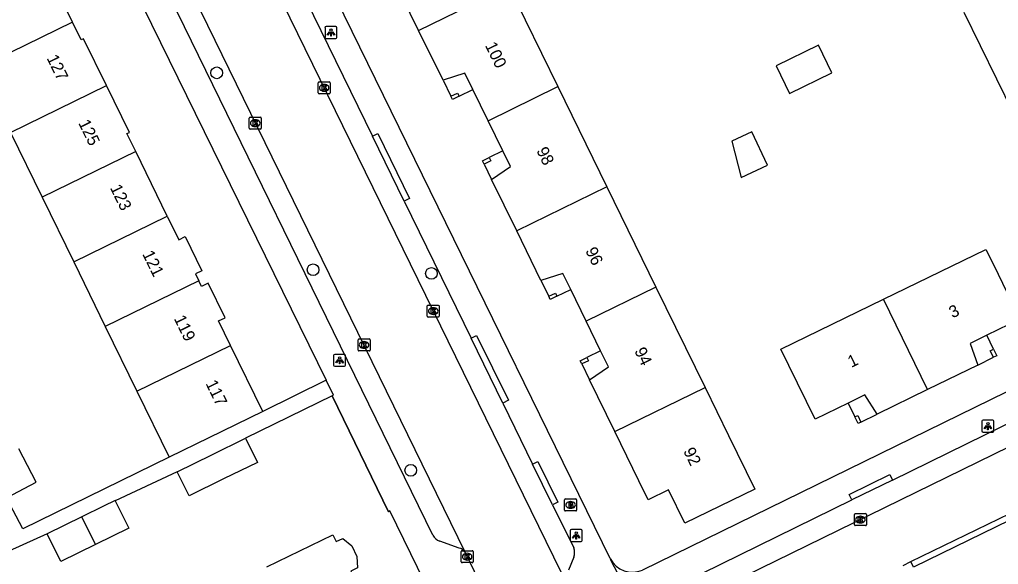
# Model space of a CAD drawing. Extents: x 160457 to 162082, y 388340 to 389736.
# Drawn here: x 161331.4 to 161413.1, y 388636.4 to 388681.9 of the extents above; entities that cross this region are included whole.
import ezdxf

# ---------------------------------------------------------------- set-up
doc = ezdxf.new("R2010")
doc.units = 0
for name, color, linetype in [('IMGEO_Boom', 7, 'Continuous'), ('IMGEO_Brandkraan', 7, 'Continuous'), ('IMGEO_Kolk', 7, 'Continuous'), ('IMGEO_Lichtpunt', 7, 'Continuous'), ('IMGEO_Muur', 7, 'Continuous'), ('IMGEO_Pand', 7, 'Continuous'), ('IMGEO_Pand_nummerreeks', 7, 'Continuous'), ('IMGEO_Pand_overbouw', 7, 'Continuous'), ('IMGEO_Rijbaan_lokaal_gesloten', 7, 'Continuous'), ('IMGEO_Rijbaan_lokaal_open', 7, 'Continuous'), ('IMGEO_Voetpad_open', 7, 'Continuous')]:
    doc.layers.add(name, color=color, linetype=linetype)

msp = doc.modelspace()

# ---------------------------------------------------------------- linework, layer by layer
at = {"layer": 'IMGEO_Boom'}
for centre in [(161347.872, 388677.465), (161355.919, 388661.025), (161365.797, 388660.718), (161364.07, 388644.285)]:
    msp.add_circle(centre, 0.489, dxfattribs=at)
at = {"layer": 'IMGEO_Brandkraan'}
for p, q in [((161376.917, 388640.969), (161376.917, 388641.821)), ((161376.992, 388641.895), (161377.844, 388641.895)), ((161377.918, 388641.821), (161377.918, 388640.969)), ((161377.428, 388641.115), (161377.403, 388641.115)), ((161377.405, 388641.675), (161377.43, 388641.675)), ((161377.844, 388640.895), (161376.992, 388640.895))]:
    msp.add_line(p, q, dxfattribs=at)
for points in [[(161376.917, 388640.969), (161376.917, 388641.821)], [(161376.992, 388641.895), (161377.844, 388641.895)], [(161377.918, 388641.821), (161377.918, 388640.969)], [(161377.265, 388641.595), (161377.265, 388641.195), (161377.478, 388641.195)], [(161377.496, 388641.595), (161377.265, 388641.595)], [(161377.444, 388641.514), (161377.39, 388641.514), (161377.39, 388641.438)], [(161377.39, 388641.438), (161377.443, 388641.438)], [(161377.452, 388641.362), (161377.39, 388641.362), (161377.39, 388641.281)], [(161377.39, 388641.281), (161377.452, 388641.281)], [(161377.844, 388640.895), (161376.992, 388640.895)]]:
    msp.add_lwpolyline(points, dxfattribs=at)
for centre, radius, start, end in [((161376.994, 388641.819), 0.0765, 91.55205, 178.44795), ((161376.994, 388641.819), 0.0765, 91.55205, 178.44795), ((161377.842, 388641.819), 0.0765, 1.55205, 88.44795), ((161377.842, 388641.819), 0.0765, 1.55205, 88.44795), ((161376.994, 388640.971), 0.0765, 181.55205, 268.44795), ((161376.994, 388640.971), 0.0765, 181.55205, 268.44795), ((161377.445, 388641.476), 0.0379, 267.82845, 90.93552), ((161377.453, 388641.321), 0.0404, 269.87594, 90.50774), ((161377.484, 388641.446), 0.251, 268.66757, 293.53466), ((161377.5, 388641.45), 0.145, 59.4692, 91.53667), ((161377.525, 388641.497), 0.0922, 285.51372, 58.15012), ((161377.53, 388641.305), 0.105, 301.31148, 78.98903), ((161377.842, 388640.971), 0.0765, 271.55205, 358.44795), ((161377.842, 388640.971), 0.0765, 271.55205, 358.44795)]:
    msp.add_arc(centre, radius, start, end, dxfattribs=at)
for centre, major_axis, ratio, start_param, end_param in [((161377.404, 388641.395), (-0.387, 0.002), 0.722429, 4.712389, 7.853982), ((161377.429, 388641.395), (-0.39, 0.002), 0.717154, 1.570796, 4.712389)]:
    msp.add_ellipse(centre, major_axis=major_axis, ratio=ratio, start_param=start_param, end_param=end_param, dxfattribs=at)
at = {"layer": 'IMGEO_Kolk'}
for p, q in [((161356.343, 388675.79), (161356.343, 388676.642)), ((161356.418, 388676.716), (161357.27, 388676.716)), ((161356.831, 388676.496), (161356.856, 388676.496)), ((161357.344, 388676.642), (161357.344, 388675.79)), ((161357.27, 388675.716), (161356.418, 388675.716)), ((161356.854, 388675.936), (161356.829, 388675.936)), ((161350.59, 388672.836), (161350.59, 388673.688)), ((161350.665, 388673.762), (161351.517, 388673.762)), ((161351.591, 388673.688), (161351.591, 388672.836)), ((161351.101, 388672.982), (161351.076, 388672.982)), ((161351.078, 388673.542), (161351.103, 388673.542)), ((161351.517, 388672.762), (161350.665, 388672.762)), ((161365.447, 388657.15), (161365.447, 388658.002)), ((161365.522, 388658.076), (161366.374, 388658.076)), ((161365.958, 388657.296), (161365.933, 388657.296)), ((161365.935, 388657.856), (161365.96, 388657.856)), ((161366.448, 388658.002), (161366.448, 388657.15)), ((161366.374, 388657.076), (161365.522, 388657.076)), ((161359.673, 388654.321), (161359.673, 388655.173)), ((161359.748, 388655.247), (161360.6, 388655.247)), ((161360.161, 388655.027), (161360.186, 388655.027)), ((161360.674, 388655.173), (161360.674, 388654.321)), ((161360.6, 388654.247), (161359.748, 388654.247)), ((161360.184, 388654.467), (161360.159, 388654.467)), ((161401.111, 388639.745), (161401.111, 388640.597)), ((161401.186, 388640.671), (161402.038, 388640.671)), ((161401.599, 388640.451), (161401.624, 388640.451)), ((161402.112, 388640.597), (161402.112, 388639.745)), ((161402.038, 388639.671), (161401.186, 388639.671)), ((161401.622, 388639.891), (161401.597, 388639.891)), ((161368.281, 388636.651), (161368.281, 388637.503)), ((161368.356, 388637.577), (161369.208, 388637.577)), ((161368.769, 388637.357), (161368.794, 388637.357)), ((161369.282, 388637.503), (161369.282, 388636.651)), ((161369.208, 388636.577), (161368.356, 388636.577)), ((161368.792, 388636.797), (161368.767, 388636.797))]:
    msp.add_line(p, q, dxfattribs=at)
for points in [[(161356.343, 388675.79), (161356.343, 388676.642)], [(161356.418, 388676.716), (161357.27, 388676.716)], [(161356.664, 388676.416), (161356.787, 388676.416), (161356.787, 388676.265), (161356.917, 388676.416), (161357.081, 388676.416), (161356.935, 388676.265), (161357.088, 388676.016), (161356.936, 388676.016), (161356.851, 388676.18), (161356.787, 388676.113), (161356.787, 388676.016), (161356.664, 388676.016), (161356.664, 388676.416)], [(161357.344, 388676.642), (161357.344, 388675.79)], [(161357.27, 388675.716), (161356.418, 388675.716)], [(161350.59, 388672.836), (161350.59, 388673.688)], [(161350.665, 388673.762), (161351.517, 388673.762)], [(161351.591, 388673.688), (161351.591, 388672.836)], [(161350.911, 388673.462), (161351.034, 388673.462), (161351.034, 388673.311), (161351.164, 388673.462), (161351.328, 388673.462), (161351.182, 388673.311), (161351.335, 388673.062), (161351.183, 388673.062), (161351.098, 388673.226), (161351.034, 388673.159), (161351.034, 388673.062), (161350.911, 388673.062), (161350.911, 388673.462)], [(161351.517, 388672.762), (161350.665, 388672.762)], [(161365.447, 388657.15), (161365.447, 388658.002)], [(161365.522, 388658.076), (161366.374, 388658.076)], [(161365.768, 388657.776), (161365.891, 388657.776), (161365.891, 388657.625), (161366.021, 388657.776), (161366.185, 388657.776), (161366.039, 388657.625), (161366.192, 388657.376), (161366.04, 388657.376), (161365.955, 388657.54), (161365.891, 388657.473), (161365.891, 388657.376), (161365.768, 388657.376), (161365.768, 388657.776)], [(161366.448, 388658.002), (161366.448, 388657.15)], [(161366.374, 388657.076), (161365.522, 388657.076)], [(161359.673, 388654.321), (161359.673, 388655.173)], [(161359.748, 388655.247), (161360.6, 388655.247)], [(161359.994, 388654.947), (161360.117, 388654.947), (161360.117, 388654.796), (161360.247, 388654.947), (161360.411, 388654.947), (161360.265, 388654.796), (161360.418, 388654.547), (161360.266, 388654.547), (161360.181, 388654.711), (161360.117, 388654.644), (161360.117, 388654.547), (161359.994, 388654.547), (161359.994, 388654.947)], [(161360.674, 388655.173), (161360.674, 388654.321)], [(161360.6, 388654.247), (161359.748, 388654.247)], [(161401.111, 388639.745), (161401.111, 388640.597)], [(161401.186, 388640.671), (161402.038, 388640.671)], [(161401.432, 388640.371), (161401.555, 388640.371), (161401.555, 388640.22), (161401.685, 388640.371), (161401.849, 388640.371), (161401.703, 388640.22), (161401.856, 388639.971), (161401.704, 388639.971), (161401.619, 388640.135), (161401.555, 388640.068), (161401.555, 388639.971), (161401.432, 388639.971), (161401.432, 388640.371)], [(161402.112, 388640.597), (161402.112, 388639.745)], [(161402.038, 388639.671), (161401.186, 388639.671)], [(161368.281, 388636.651), (161368.281, 388637.503)], [(161368.356, 388637.577), (161369.208, 388637.577)], [(161368.602, 388637.277), (161368.725, 388637.277), (161368.725, 388637.126), (161368.855, 388637.277), (161369.019, 388637.277), (161368.873, 388637.126), (161369.026, 388636.877), (161368.874, 388636.877), (161368.789, 388637.041), (161368.725, 388636.974), (161368.725, 388636.877), (161368.602, 388636.877), (161368.602, 388637.277)], [(161369.282, 388637.503), (161369.282, 388636.651)], [(161369.208, 388636.577), (161368.356, 388636.577)]]:
    msp.add_lwpolyline(points, dxfattribs=at)
for centre, start, end in [((161356.42, 388676.64), 91.55205, 178.44795), ((161356.42, 388676.64), 91.55205, 178.44795), ((161357.268, 388676.64), 1.55205, 88.44795), ((161357.268, 388676.64), 1.55205, 88.44795), ((161356.42, 388675.792), 181.55205, 268.44795), ((161356.42, 388675.792), 181.55205, 268.44795), ((161357.268, 388675.792), 271.55205, 358.44795), ((161357.268, 388675.792), 271.55205, 358.44795), ((161350.667, 388673.686), 91.55205, 178.44795), ((161350.667, 388673.686), 91.55205, 178.44795), ((161351.515, 388673.686), 1.55205, 88.44795), ((161351.515, 388673.686), 1.55205, 88.44795), ((161350.667, 388672.838), 181.55205, 268.44795), ((161350.667, 388672.838), 181.55205, 268.44795), ((161351.515, 388672.838), 271.55205, 358.44795), ((161351.515, 388672.838), 271.55205, 358.44795), ((161365.524, 388658), 91.55205, 178.44795), ((161365.524, 388658), 91.55205, 178.44795), ((161366.372, 388658), 1.55205, 88.44795), ((161366.372, 388658), 1.55205, 88.44795), ((161365.524, 388657.152), 181.55205, 268.44795), ((161365.524, 388657.152), 181.55205, 268.44795), ((161366.372, 388657.152), 271.55205, 358.44795), ((161366.372, 388657.152), 271.55205, 358.44795), ((161359.75, 388655.171), 91.55205, 178.44795), ((161359.75, 388655.171), 91.55205, 178.44795), ((161360.598, 388655.171), 1.55205, 88.44795), ((161360.598, 388655.171), 1.55205, 88.44795), ((161359.75, 388654.323), 181.55205, 268.44795), ((161359.75, 388654.323), 181.55205, 268.44795), ((161360.598, 388654.323), 271.55205, 358.44795), ((161360.598, 388654.323), 271.55205, 358.44795), ((161401.188, 388640.595), 91.55205, 178.44795), ((161401.188, 388640.595), 91.55205, 178.44795), ((161402.036, 388640.595), 1.55205, 88.44795), ((161402.036, 388640.595), 1.55205, 88.44795), ((161401.188, 388639.747), 181.55205, 268.44795), ((161401.188, 388639.747), 181.55205, 268.44795), ((161402.036, 388639.747), 271.55205, 358.44795), ((161402.036, 388639.747), 271.55205, 358.44795), ((161368.358, 388637.501), 91.55205, 178.44795), ((161368.358, 388637.501), 91.55205, 178.44795), ((161369.206, 388637.501), 1.55205, 88.44795), ((161369.206, 388637.501), 1.55205, 88.44795), ((161368.358, 388636.653), 181.55205, 268.44795), ((161368.358, 388636.653), 181.55205, 268.44795), ((161369.206, 388636.653), 271.55205, 358.44795), ((161369.206, 388636.653), 271.55205, 358.44795)]:
    msp.add_arc(centre, 0.0765, start, end, dxfattribs=at)
for centre, major_axis, ratio, start_param, end_param in [((161356.83, 388676.216), (-0.387, 0.002), 0.722429, 4.712389, 7.853982), ((161356.855, 388676.216), (-0.39, 0.002), 0.717154, 1.570796, 4.712389), ((161351.077, 388673.262), (-0.387, 0.002), 0.722429, 4.712389, 7.853982), ((161351.102, 388673.262), (-0.39, 0.002), 0.717154, 1.570796, 4.712389), ((161365.934, 388657.576), (-0.387, 0.002), 0.722429, 4.712389, 7.853982), ((161365.959, 388657.576), (-0.39, 0.002), 0.717154, 1.570796, 4.712389), ((161360.16, 388654.747), (-0.387, 0.002), 0.722429, 4.712389, 7.853982), ((161360.185, 388654.747), (-0.39, 0.002), 0.717154, 1.570796, 4.712389), ((161401.598, 388640.171), (-0.387, 0.002), 0.722429, 4.712389, 7.853982), ((161401.623, 388640.171), (-0.39, 0.002), 0.717154, 1.570796, 4.712389), ((161368.768, 388637.077), (-0.387, 0.002), 0.722429, 4.712389, 7.853982), ((161368.793, 388637.077), (-0.39, 0.002), 0.717154, 1.570796, 4.712389)]:
    msp.add_ellipse(centre, major_axis=major_axis, ratio=ratio, start_param=start_param, end_param=end_param, dxfattribs=at)
at = {"layer": 'IMGEO_Lichtpunt'}
for p, q in [((161356.912, 388681.23), (161356.912, 388680.423)), ((161356.912, 388681.23), (161356.912, 388680.423)), ((161357.814, 388681.325), (161357.006, 388681.325)), ((161357.814, 388681.325), (161357.006, 388681.325)), ((161357.908, 388680.423), (161357.908, 388681.23)), ((161357.908, 388680.423), (161357.908, 388681.23)), ((161357.006, 388680.329), (161357.814, 388680.329)), ((161357.006, 388680.329), (161357.814, 388680.329)), ((161357.634, 388653.87), (161357.634, 388653.063)), ((161357.634, 388653.87), (161357.634, 388653.063)), ((161358.536, 388653.965), (161357.728, 388653.965)), ((161358.536, 388653.965), (161357.728, 388653.965)), ((161358.63, 388653.063), (161358.63, 388653.87)), ((161358.63, 388653.063), (161358.63, 388653.87)), ((161357.728, 388652.969), (161358.536, 388652.969)), ((161357.728, 388652.969), (161358.536, 388652.969)), ((161411.757, 388648.376), (161411.757, 388647.569)), ((161411.757, 388648.376), (161411.757, 388647.569)), ((161412.659, 388648.471), (161411.851, 388648.471)), ((161412.659, 388648.471), (161411.851, 388648.471)), ((161412.753, 388647.569), (161412.753, 388648.376)), ((161412.753, 388647.569), (161412.753, 388648.376)), ((161411.851, 388647.475), (161412.659, 388647.475)), ((161411.851, 388647.475), (161412.659, 388647.475)), ((161378.289, 388639.338), (161377.481, 388639.338)), ((161378.289, 388639.338), (161377.481, 388639.338)), ((161377.387, 388639.243), (161377.387, 388638.436)), ((161377.387, 388639.243), (161377.387, 388638.436)), ((161378.383, 388638.436), (161378.383, 388639.243)), ((161378.383, 388638.436), (161378.383, 388639.243)), ((161377.481, 388638.342), (161378.289, 388638.342)), ((161377.481, 388638.342), (161378.289, 388638.342))]:
    msp.add_line(p, q, dxfattribs=at)
for points in [[(161357.286, 388680.894), (161357.325, 388680.866), (161357.137, 388680.604), (161357.099, 388680.631), (161357.286, 388680.894)], [(161357.388, 388680.846), (161357.435, 388680.846), (161357.435, 388680.524), (161357.388, 388680.524), (161357.388, 388680.846)], [(161357.498, 388680.866), (161357.536, 388680.893), (161357.723, 388680.631), (161357.684, 388680.603), (161357.498, 388680.866)], [(161358.008, 388653.534), (161358.047, 388653.506), (161357.859, 388653.244), (161357.821, 388653.271), (161358.008, 388653.534)], [(161358.11, 388653.486), (161358.157, 388653.486), (161358.157, 388653.164), (161358.11, 388653.164), (161358.11, 388653.486)], [(161358.22, 388653.506), (161358.258, 388653.533), (161358.445, 388653.271), (161358.406, 388653.243), (161358.22, 388653.506)], [(161412.131, 388648.04), (161412.17, 388648.012), (161411.982, 388647.75), (161411.944, 388647.777), (161412.131, 388648.04)], [(161412.233, 388647.992), (161412.28, 388647.992), (161412.28, 388647.67), (161412.233, 388647.67), (161412.233, 388647.992)], [(161412.343, 388648.012), (161412.381, 388648.039), (161412.568, 388647.777), (161412.529, 388647.749), (161412.343, 388648.012)], [(161377.761, 388638.907), (161377.8, 388638.879), (161377.612, 388638.617), (161377.574, 388638.644), (161377.761, 388638.907)], [(161377.863, 388638.859), (161377.91, 388638.859), (161377.91, 388638.537), (161377.863, 388638.537), (161377.863, 388638.859)], [(161377.973, 388638.879), (161378.011, 388638.906), (161378.198, 388638.644), (161378.159, 388638.616), (161377.973, 388638.879)]]:
    msp.add_lwpolyline(points, dxfattribs=at)
for centre in [(161357.411, 388681.028), (161358.133, 388653.668), (161412.256, 388648.174), (161377.886, 388639.041)]:
    msp.add_circle(centre, 0.0994, dxfattribs=at)
for centre, start, end in [((161357.006, 388681.23), 90, 180), ((161357.006, 388681.23), 90, 180), ((161357.814, 388681.23), 0, 90), ((161357.814, 388681.23), 0, 90), ((161357.006, 388680.423), 180, 270), ((161357.006, 388680.423), 180, 270), ((161357.814, 388680.423), 270, 0), ((161357.814, 388680.423), 270, 360), ((161357.728, 388653.87), 90, 180), ((161357.728, 388653.87), 90, 180), ((161358.536, 388653.87), 0, 90), ((161358.536, 388653.87), 0, 90), ((161357.728, 388653.063), 180, 270), ((161357.728, 388653.063), 180, 270), ((161358.536, 388653.063), 270, 0), ((161358.536, 388653.063), 270, 360), ((161411.851, 388648.376), 90, 180), ((161411.851, 388648.376), 90, 180), ((161412.659, 388648.376), 0, 90), ((161412.659, 388648.376), 0, 90), ((161411.851, 388647.569), 180, 270), ((161411.851, 388647.569), 180, 270), ((161412.659, 388647.569), 270, 0), ((161412.659, 388647.569), 270, 360), ((161377.481, 388639.243), 90, 180), ((161377.481, 388639.243), 90, 180), ((161378.289, 388639.243), 0, 90), ((161378.289, 388639.243), 0, 90), ((161377.481, 388638.436), 180, 270), ((161377.481, 388638.436), 180, 270), ((161378.289, 388638.436), 270, 0), ((161378.289, 388638.436), 270, 360)]:
    msp.add_arc(centre, 0.0946, start, end, dxfattribs=at)
at = {"layer": 'IMGEO_Muur'}
msp.add_lwpolyline([(161357.512, 388650.498), (161362.205, 388640.828)], dxfattribs=at)
at = {"layer": 'IMGEO_Pand'}
for points in [[(161364.73, 388681.007), (161362.638, 388685.284), (161364.22, 388686.358), (161363.576, 388687.674), (161362.335, 388690.21)], [(161335.831, 388681.703), (161333.193, 388687.102)], [(161364.73, 388681.007), (161372.27, 388684.691)], [(161372.27, 388684.691), (161376.363, 388676.316)], [(161414.372, 388674.145), (161410.282, 388682.496)], [(161335.831, 388681.703), (161328.015, 388677.883)], [(161338.668, 388676.4), (161336.761, 388680.303), (161336.563, 388680.206), (161335.831, 388681.703)], [(161370.532, 388673.467), (161369.257, 388676.071), (161368.588, 388677.438), (161366.764, 388676.847), (161364.73, 388681.007)], [(161394.576, 388678.052), (161395.705, 388675.741), (161399.24, 388677.468), (161398.111, 388679.779), (161394.576, 388678.052)], [(161330.654, 388672.483), (161338.668, 388676.4)], [(161341.108, 388670.904), (161340.378, 388672.399), (161340.576, 388672.496), (161338.668, 388676.4)], [(161370.532, 388673.467), (161376.363, 388676.316)], [(161376.363, 388676.316), (161380.454, 388667.943)], [(161368.109, 388675.508), (161367.552, 388675.236), (161367.42, 388675.505), (161367.977, 388675.778), (161368.109, 388675.508)], [(161372.923, 388664.262), (161370.815, 388668.571), (161372.402, 388669.649), (161371.762, 388670.956), (161370.532, 388673.467)], [(161330.654, 388672.483), (161333.293, 388667.084)], [(161391.657, 388668.713), (161393.864, 388669.755), (161392.548, 388672.543), (161390.874, 388671.753), (161391.657, 388668.713)], [(161341.108, 388670.904), (161333.293, 388667.084)], [(161343.746, 388665.505), (161341.108, 388670.904)], [(161370.746, 388670.124), (161370.189, 388669.852), (161370.057, 388670.121), (161370.614, 388670.394), (161370.746, 388670.124)], [(161380.454, 388667.943), (161372.923, 388664.262)], [(161380.454, 388667.943), (161384.547, 388659.568)], [(161333.293, 388667.084), (161335.931, 388661.685)], [(161335.931, 388661.685), (161343.746, 388665.505)], [(161343.746, 388665.505), (161344.709, 388663.535), (161345.241, 388663.795), (161346.636, 388660.931), (161346.108, 388660.673), (161346.385, 388660.106)], [(161378.721, 388656.721), (161377.429, 388659.372), (161376.771, 388660.726), (161374.943, 388660.134), (161372.923, 388664.262)], [(161403.534, 388658.558), (161412.095, 388662.728), (161412.744, 388661.397), (161414.936, 388656.902), (161412.176, 388655.556), (161410.774, 388654.872), (161411.405, 388653.071), (161407.216, 388651.024)], [(161335.931, 388661.685), (161338.569, 388656.286)], [(161346.385, 388660.106), (161338.569, 388656.286)], [(161349.024, 388654.707), (161348.023, 388656.755), (161348.565, 388657.02), (161347.146, 388659.901), (161346.613, 388659.64), (161346.385, 388660.106)], [(161376.148, 388659.082), (161376.28, 388658.812), (161375.723, 388658.54), (161375.591, 388658.809), (161376.148, 388659.082)], [(161384.547, 388659.568), (161378.721, 388656.721)], [(161384.547, 388659.568), (161388.639, 388651.194)], [(161407.216, 388651.024), (161403.007, 388648.967), (161401.99, 388650.584), (161400.588, 388649.899), (161397.83, 388648.551), (161395.634, 388653.044), (161394.976, 388654.39), (161403.534, 388658.558)], [(161407.216, 388651.024), (161403.534, 388658.558)], [(161381.104, 388647.512), (161378.992, 388651.838), (161380.579, 388652.915), (161379.92, 388654.262), (161378.721, 388656.721)], [(161338.569, 388656.286), (161341.208, 388650.887)], [(161341.208, 388650.887), (161349.024, 388654.707)], [(161351.715, 388649.199), (161349.024, 388654.707)], [(161412.737, 388654.406), (161413.006, 388653.853), (161412.729, 388653.718), (161412.46, 388654.271), (161412.737, 388654.406)], [(161378.771, 388653.703), (161378.903, 388653.433), (161378.346, 388653.161), (161378.214, 388653.43), (161378.771, 388653.703)], [(161341.208, 388650.887), (161343.899, 388645.38)], [(161388.639, 388651.194), (161390.591, 388647.2), (161392.787, 388642.707), (161386.949, 388639.867), (161385.59, 388642.645), (161383.888, 388641.812), (161383.102, 388643.421), (161381.104, 388647.512)], [(161381.104, 388647.512), (161388.639, 388651.194)], [(161351.715, 388649.199), (161347.223, 388647.004), (161343.899, 388645.38)], [(161401.389, 388648.866), (161401.661, 388648.309), (161401.422, 388648.192), (161401.15, 388648.749), (161401.389, 388648.866)], [(161344.583, 388644.171), (161347.465, 388645.583), (161350.278, 388646.96)], [(161350.278, 388646.96), (161351.269, 388644.951), (161348.451, 388643.571), (161345.574, 388642.162), (161344.583, 388644.171)], [(161330.333, 388642.001), (161332.807, 388643.283), (161331.363, 388646.075)], [(161339.403, 388641.747), (161339.395, 388641.764), (161338.412, 388641.283), (161336.606, 388640.401)], [(161339.403, 388641.747), (161340.526, 388639.45), (161337.741, 388638.088)], [(161336.606, 388640.401), (161333.727, 388638.993)], [(161337.741, 388638.088), (161336.606, 388640.401)], [(161337.741, 388638.088), (161334.858, 388636.679), (161333.727, 388638.993)], [(161352.055, 388636.221), (161357.559, 388638.912), (161357.844, 388638.332), (161358.387, 388638.598), (161359.139, 388637.981), (161359.576, 388637.105), (161359.625, 388636.136), (161359.081, 388635.876), (161361.392, 388631.094), (161359.73, 388630.282), (161359.827, 388630.085), (161355.984, 388628.207)]]:
    msp.add_lwpolyline(points, dxfattribs=at)
at = {"layer": 'IMGEO_Pand_overbouw'}
for points in [[(161368.109, 388675.508), (161369.257, 388676.071), (161368.588, 388677.438), (161366.764, 388676.847), (161367.42, 388675.505), (161367.977, 388675.778)], [(161370.189, 388669.852), (161370.815, 388668.571), (161372.402, 388669.649), (161371.762, 388670.956), (161370.614, 388670.394), (161370.746, 388670.124)], [(161375.591, 388658.809), (161376.148, 388659.082), (161376.28, 388658.812), (161377.429, 388659.372), (161376.771, 388660.726), (161374.943, 388660.134)], [(161412.729, 388653.718), (161412.46, 388654.271), (161412.737, 388654.406), (161412.176, 388655.556), (161410.774, 388654.872), (161411.405, 388653.071)], [(161378.771, 388653.703), (161378.903, 388653.433), (161378.346, 388653.161), (161378.992, 388651.838), (161380.579, 388652.915), (161379.92, 388654.262)], [(161401.15, 388648.749), (161401.389, 388648.866), (161401.661, 388648.309), (161403.007, 388648.967), (161401.99, 388650.584), (161400.588, 388649.899)]]:
    msp.add_lwpolyline(points, close=True, dxfattribs=at)
at = {"layer": 'IMGEO_Rijbaan_lokaal_gesloten'}
for points in [[(161377.259, 388634.464), (161347.708, 388694.91), (161320.828, 388750), (161320.031, 388751.634)], [(161314.253, 388748.608), (161368.593, 388637.471)], [(161368.593, 388637.471), (161369.754, 388635.067)]]:
    msp.add_lwpolyline(points, dxfattribs=at)
at = {"layer": 'IMGEO_Rijbaan_lokaal_open'}
for points in [[(161435.069, 388656.539), (161417.895, 388648.131), (161384.168, 388631.645)], [(161405.819, 388636.661), (161415.012, 388641.137)], [(161405.177, 388636.35), (161405.819, 388636.661)]]:
    msp.add_lwpolyline(points, dxfattribs=at)
at = {"layer": 'IMGEO_Voetpad_open'}
for points in [[(161380.722, 388636.922), (161349.391, 388700.948), (161325.421, 388750), (161323.679, 388753.565)], [(161365.902, 388638.878), (161313.725, 388745.638)], [(161319.829, 388727.536), (161357.021, 388651.805)], [(161355.346, 388683.505), (161360.877, 388672.185)], [(161360.877, 388672.185), (161361.326, 388672.404), (161363.979, 388666.978), (161363.524, 388666.756)], [(161363.524, 388666.756), (161360.877, 388672.185)], [(161363.524, 388666.756), (161369.103, 388655.316)], [(161433.627, 388660.53), (161383.43, 388635.963)], [(161369.103, 388655.316), (161369.551, 388655.537), (161372.224, 388650.139), (161371.748, 388649.904)], [(161371.748, 388649.904), (161369.103, 388655.316)], [(161357.021, 388651.805), (161351.715, 388649.199)], [(161357.512, 388650.498), (161357.629, 388650.568), (161357.021, 388651.805)], [(161357.512, 388650.498), (161350.278, 388646.96)], [(161366.38, 388632.593), (161362.338, 388640.902), (161362.205, 388640.828), (161357.512, 388650.498)], [(161371.748, 388649.904), (161374.242, 388644.799)], [(161404.283, 388643.475), (161415.111, 388648.765)], [(161343.899, 388645.38), (161331.679, 388639.409), (161330.333, 388642.001)], [(161374.242, 388644.799), (161374.691, 388645.018), (161376.354, 388641.621), (161375.91, 388641.405)], [(161375.91, 388641.405), (161374.242, 388644.799)], [(161344.583, 388644.171), (161339.403, 388641.747)], [(161400.905, 388641.82), (161400.683, 388642.275), (161404.064, 388643.924), (161404.283, 388643.475)], [(161404.283, 388643.475), (161400.905, 388641.82)], [(161385.307, 388634.176), (161400.905, 388641.82)], [(161375.91, 388641.405), (161377.681, 388637.802)], [(161415.012, 388641.137), (161415.23, 388640.688), (161406.037, 388636.212), (161405.819, 388636.661)], [(161333.727, 388638.993), (161328.462, 388636.628)], [(161368.117, 388637.798), (161366.496, 388638.363)], [(161377.687, 388637.043), (161377.235, 388635.959)], [(161380.722, 388636.922), (161380.787, 388636.77), (161383.611, 388631.373)]]:
    msp.add_lwpolyline(points, dxfattribs=at)
for centre, radius, start, end in [((161366.917, 388639.448), 1.164, 209.33522, 248.81399), ((161367.942, 388637.033), 0.785, 33.92168, 77.10215), ((161376.72, 388637.415), 1.036, 338.96775, 21.9381), ((161382.583, 388637.875), 2.091, 207.1158, 293.88244)]:
    msp.add_arc(centre, radius, start, end, dxfattribs=at)

# ---------------------------------------------------------------- texts
at = {"layer": 'IMGEO_Pand_nummerreeks'}
for s, rotation, p in [('100', 296.05876, (161370.249, 388679.756)), ('127', 296.04389, (161333.649, 388678.696)), ('125', 296.04389, (161336.295, 388673.281)), ('98', 296.05876, (161374.54, 388670.98)), ('123', 296.04389, (161338.941, 388667.867)), ('121', 296.04389, (161341.637, 388662.349)), ('96', 296.05876, (161378.627, 388662.621)), ('3', 26.02123, (161409.306, 388656.958)), ('119', 296.04389, (161344.274, 388656.955)), ('94', 296.05876, (161382.716, 388654.259)), ('1', 26.02123, (161400.855, 388652.833)), ('117', 296.04389, (161346.92, 388651.54)), ('92', 296.05876, (161386.804, 388645.9))]:
    msp.add_text(s, height=1, rotation=rotation, dxfattribs=at).set_placement(p)

doc.saveas('drawing.dxf')
